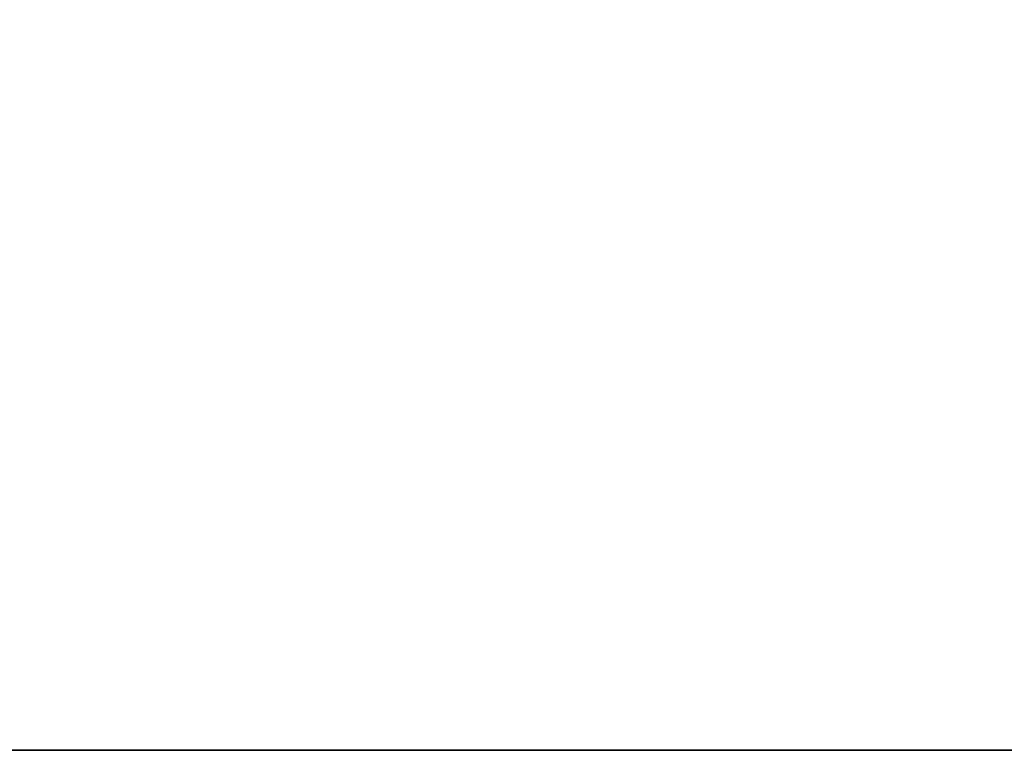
# Model space of a CAD drawing. Header units: millimetres. Extents: x -150 to 150, y -85 to 1149.
# Tile 272 of 656: x -80.602 to -80.063, y 1007.9 to 1008.3. Entities that reach past the tile are written whole.
import ezdxf

# ---------------------------------------------------------------- set-up
doc = ezdxf.new("R2010")
doc.units = ezdxf.units.MM
doc.header["$LTSCALE"] = 21.359881
doc.layers.add('9022', color=7, linetype='CONTINUOUS')
doc.layers.add('9025', color=7, linetype='CONTINUOUS')

msp = doc.modelspace()

# ---------------------------------------------------------------- linework, layer by layer
at = {"layer": '9022', "linetype": 'CONTINUOUS'}
for points in [[(-88.43379, 1007.9, 178.56739), (-68.39935, 1007.9, 166.25244), (-88.26112, 1007.9, 421.55761), (-88.43379, 1007.9, 178.56739)], [(-88.26112, 1007.9, 421.55761), (-68.39935, 1007.9, 166.25244), (-68.23326, 1007.9, 433.8322), (-88.26112, 1007.9, 421.55761)]]:
    msp.add_3dface(points, dxfattribs=at)
at = {"layer": '9025', "linetype": 'CONTINUOUS'}
for points in [[(-68.39935, 1007.9, 166.25244), (-88.43379, 1007.9, 178.56739), (-88.26112, 1009.4, 178.44239), (-68.39935, 1007.9, 166.25244)], [(-88.26112, 1007.9, 421.55761), (-68.39935, 1009.4, 433.74756), (-88.43379, 1009.4, 421.43261), (-88.26112, 1007.9, 421.55761)], [(-68.39935, 1007.9, 166.25244), (-88.26112, 1009.4, 178.44239), (-68.23326, 1009.4, 166.1678), (-68.39935, 1007.9, 166.25244)], [(-88.26112, 1007.9, 421.55761), (-68.23326, 1007.9, 433.8322), (-68.39935, 1009.4, 433.74756), (-88.26112, 1007.9, 421.55761)]]:
    msp.add_3dface(points, dxfattribs=at)

doc.saveas('drawing.dxf')
